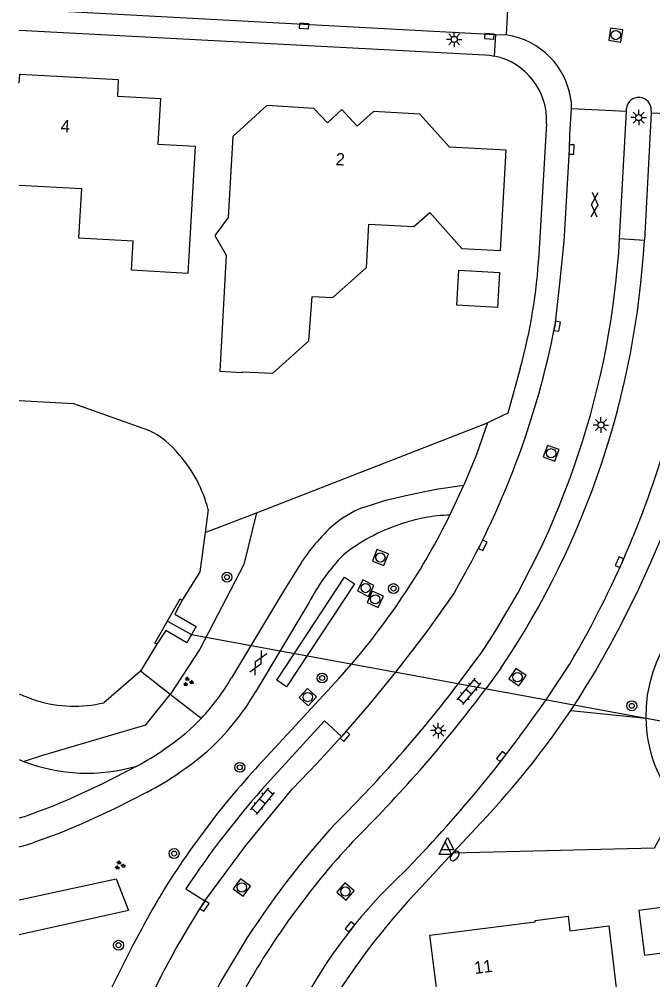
# Model space of a CAD drawing. Extents: x 131000 to 133013, y 393000 to 396501.
# Drawn here: x 131000 to 131051.3, y 395906.9 to 395984.8 of the extents above; entities that cross this region are included whole.
import ezdxf

# ---------------------------------------------------------------- set-up
doc = ezdxf.new("R2010")
doc.units = 0
for name, color, linetype in [('gg-anno-huisnummerreeks BGT', 7, 'Continuous'), ('gg-bbg-bijgebouw', 7, 'Continuous'), ('gg-bbg-gedigitaliseerde bebouwing', 7, 'Continuous'), ('gg-bbg-gedigitaliseerde bijgebouw', 7, 'Continuous'), ('gg-bbg-hoofdgebouw', 7, 'Continuous'), ('gg-knt-BGT kruinlijn', 7, 'Continuous'), ('gg-knt-bovenkant onderkant talud', 7, 'Continuous'), ('gg-knt-verharding', 7, 'Continuous'), ('gg-knt-verharding nz', 7, 'Continuous'), ('gg-kntw-beschoeiing', 7, 'Continuous'), ('gg-kwrk-duiker nz buis', 7, 'Continuous'), ('gg-kwrk-uitstroombak niveau min 01', 7, 'Continuous'), ('gt-grn-groengrens', 7, 'Continuous'), ('gt-grn-vlakafsluiter', 7, 'Continuous'), ('gt-grn-weggrens', 7, 'Continuous'), ('gt-symb-boom', 7, 'Continuous'), ('gt-symb-brandkraan', 7, 'Continuous'), ('gt-symb-gesloten verharding', 7, 'Continuous'), ('gt-symb-groenvak', 7, 'Continuous'), ('gt-symb-klinker verharding', 7, 'Continuous'), ('gt-symb-kolk', 7, 'Continuous'), ('gt-symb-lichtmast', 7, 'Continuous'), ('gt-symb-rioolschacht', 7, 'Continuous'), ('gt-symb-waterafsluiter', 7, 'Continuous')]:
    doc.layers.add(name, color=color, linetype=linetype)

# ---------------------------------------------------------------- blocks, each defined once
blk = doc.blocks.new('gt0-RS')
at = {"layer": 'gt-symb-rioolschacht'}
blk.add_lwpolyline([(-0.5, -0.5), (0.5, -0.5), (0.5, 0.5), (-0.5, 0.5)], close=True, dxfattribs=at)
blk.add_circle((0, 0), 0.375, dxfattribs=at)
blk = doc.blocks.new('gt0-LMAST')
at = {"layer": 'gt-symb-lichtmast'}
for p, q in [((-0.182, 0.173), (-0.447, 0.438)), ((-0.005, 0.246), (-0.005, 0.621)), ((0.172, 0.173), (0.437, 0.438)), ((-0.255, -0.004), (-0.63, -0.004)), ((-0.182, -0.181), (-0.447, -0.446)), ((-0.005, -0.254), (-0.005, -0.629)), ((0.437, -0.446), (0.172, -0.181)), ((0.245, -0.004), (0.62, -0.004))]:
    blk.add_line(p, q, dxfattribs=at)
blk.add_circle((-0.005, -0.004), 0.25, dxfattribs=at)
blk = doc.blocks.new('gt0-KOLK')
at = {"layer": 'gt-symb-kolk'}
blk.add_lwpolyline([(0, 0), (0.375, 0), (0.375, 0.4), (-0.375, 0.4), (-0.375, 0), (0, 0)], dxfattribs=at)
blk = doc.blocks.new('gt0-GESVH1')
at = {"layer": 'gt-symb-gesloten verharding'}
for p, q in [((-0.992, -0.261), (0.008, 0.239)), ((0.008, -0.261), (-0.992, 0.239)), ((0.008, 0.239), (1.008, -0.261)), ((1.008, 0.239), (0.008, -0.261))]:
    blk.add_line(p, q, dxfattribs=at)
blk = doc.blocks.new('gt0-BOOM')
at = {"layer": 'gt-symb-boom'}
for radius in [0.4, 0.2]:
    blk.add_circle((0, 0), radius, dxfattribs=at)
blk = doc.blocks.new('gt0-GRVAK')
at = {"layer": 'gt-symb-groenvak'}
for p, q in [((-0.11, 0.189), (-0.228, 0.24)), ((-0.182, 0.153), (0.088, 0.153)), ((-0.091, 0.211), (-0.156, 0.322)), ((-0.047, 0.214), (-0.047, 0.393)), ((-0.004, 0.211), (0.061, 0.322)), ((0.015, 0.189), (0.133, 0.24)), ((0.262, -0.052), (0.197, 0.059)), ((0.305, -0.049), (0.305, 0.13)), ((0.349, -0.052), (0.414, 0.059)), ((-0.245, -0.228), (-0.363, -0.177)), ((-0.318, -0.264), (-0.047, -0.264)), ((-0.226, -0.206), (-0.291, -0.095)), ((-0.183, -0.203), (-0.183, -0.024)), ((-0.139, -0.206), (-0.074, -0.095)), ((-0.12, -0.228), (-0.002, -0.177)), ((0.243, -0.074), (0.125, -0.023)), ((0.17, -0.11), (0.441, -0.11)), ((0.368, -0.074), (0.486, -0.023))]:
    blk.add_line(p, q, dxfattribs=at)
blk = doc.blocks.new('gt0-KL1')
at = {"layer": 'gt-symb-klinker verharding'}
for p, q in [((-1.15, 0.3), (1.15, 0.3)), ((-1, -0.3), (-1, 0.3)), ((-0.5, 0.3), (-0.5, 0.45)), ((0, -0.3), (0, 0.3)), ((0.5, 0.3), (0.5, 0.45)), ((1, -0.3), (1, 0.3)), ((-1.15, -0.3), (1.15, -0.3)), ((-0.5, -0.45), (-0.5, -0.3)), ((0.5, -0.45), (0.5, -0.3))]:
    blk.add_line(p, q, dxfattribs=at)
blk = doc.blocks.new('gt0-WAFSL')
at = {"layer": 'gt-symb-waterafsluiter'}
for p, q in [((-0.5, -0.333), (0, 0.667)), ((0, 0.667), (0.5, -0.333)), ((0.5, -0.333), (-0.5, -0.333))]:
    blk.add_line(p, q, dxfattribs=at)
blk = doc.blocks.new('gt0-BR')
at = {"layer": 'gt-symb-brandkraan'}
for centre, radius, start, end in [((-0.244, 0), 0.206, 107.56694, 252.43307), ((0.599, -2.664), 3, 106.89205, 107.56694), ((0, -0.691), 0.938, 73.10799, 106.89205), ((-0.599, -2.664), 3, 72.43309, 73.10799), ((0.244, 0), 0.206, 287.56695, 72.43309), ((0.599, 2.664), 3, 252.43307, 253.10797), ((0, 0.691), 0.938, 253.10797, 286.89206), ((-0.599, 2.664), 3, 286.89206, 287.56695)]:
    blk.add_arc(centre, radius, start, end, dxfattribs=at)

msp = doc.modelspace()

# ---------------------------------------------------------------- linework, layer by layer
at = {"layer": 'gg-bbg-bijgebouw'}
msp.add_lwpolyline([(131035.441, 395961.59), (131035.604, 395964.437), (131038.904, 395964.255), (131038.747, 395961.408), (131035.441, 395961.59)], dxfattribs=at)
at = {"layer": 'gg-bbg-gedigitaliseerde bebouwing'}
for points in [[(131014.239, 395974.467), (131013.65, 395964.168), (131009.086, 395964.429), (131009.222, 395966.807)], [(131000, 395971.32), (131005.031, 395971.037), (131004.813, 395967.047), (131009.222, 395966.807)]]:
    msp.add_lwpolyline(points, dxfattribs=at)
at = {"layer": 'gg-bbg-gedigitaliseerde bijgebouw'}
msp.add_lwpolyline([(131050.174, 395912.541), (131050.631, 395908.929), (131053.734, 395909.336), (131053.261, 395912.946), (131050.174, 395912.541)], dxfattribs=at)
at = {"layer": 'gg-bbg-hoofdgebouw'}
for points in [[(131000, 395979.572), (131000.04, 395980.32), (131008.024, 395979.876), (131007.951, 395978.537), (131011.441, 395978.347), (131011.23, 395974.639), (131014.239, 395974.467)], [(131015.841, 395967.239), (131016.755, 395965.652), (131016.258, 395956.243), (131018.049, 395956.128), (131018.068, 395956.187), (131020.527, 395956.082), (131023.447, 395958.697), (131023.713, 395962.291), (131025.397, 395962.204), (131028.138, 395964.656), (131028.326, 395968.166), (131031.959, 395967.971), (131033.245, 395969.107), (131035.833, 395966.195), (131038.98, 395966.023), (131039.425, 395974.161), (131034.851, 395974.386), (131032.431, 395977.062), (131028.693, 395977.291), (131027.362, 395976.104), (131026.135, 395977.447), (131024.956, 395976.375), (131023.851, 395977.536), (131020.063, 395977.761), (131017.298, 395975.25), (131016.925, 395968.71), (131015.841, 395967.239)], [(131037.07, 395899.54), (131036.91, 395900.83), (131037.59, 395901.73), (131036.45, 395902.54), (131034.3, 395902.28), (131033.26, 395910.56), (131041.79, 395911.64), (131041.78, 395911.74), (131044.45, 395912.08), (131044.6, 395910.9), (131047.76, 395911.3), (131049.46, 395896.95), (131047.159, 395896.669)]]:
    msp.add_lwpolyline(points, dxfattribs=at)
at = {"layer": 'gg-knt-BGT kruinlijn'}
msp.add_lwpolyline([(131000, 395924.775), (131000.178, 395924.704), (131000.356, 395924.633)], dxfattribs=at)
for centre, radius, start, end in [((131062.067, 395928.344), 11.325, 107.2431, 181.0182), ((131062.072, 395928.348), 11.329, 181.03501, 219.87592)]:
    msp.add_arc(centre, radius, start, end, dxfattribs=at)
at = {"layer": 'gg-knt-bovenkant onderkant talud'}
msp.add_arc((131005.504, 395937.937), 14.265, 248.84666, 286.41158, dxfattribs=at)
at = {"layer": 'gg-knt-verharding'}
for p, q in [((131039.775, 395989.499), (131039.428, 395983.492)), ((131000, 395985.595), (131038.563, 395983.538)), ((131038.563, 395983.538), (131039.428, 395983.492)), ((131044.692, 395978.101), (131044.698, 395977.539)), ((131044.698, 395977.539), (131049.168, 395977.311)), ((131048.621, 395966.99), (131049.168, 395977.311)), ((131049.168, 395977.311), (131049.18, 395977.53)), ((131051.18, 395977.37), (131051.17, 395977.181)), ((131051.17, 395977.181), (131050.63, 395966.869)), ((131051.17, 395977.181), (131055.673, 395976.987)), ((131042.7, 395976.302), (131042.095, 395965.702)), ((131034.88, 395944.589), (131036.004, 395947.012)), ((131050.503, 395944.839), (131049.728, 395942.871)), ((131023.461, 395937.483), (131019.12, 395930.216)), ((131035.574, 395930.93), (131037.464, 395933.485)), ((131039.017, 395932.185), (131037.797, 395930.522)), ((131042.665, 395929.627), (131044.563, 395932.474)), ((131044.665, 395928.755), (131045.342, 395929.782)), ((131035.128, 395917.223), (131038.192, 395920.521)), ((131032.57, 395914.47), (131035.128, 395917.223)), ((131013.481, 395914.308), (131015.032, 395913.32)), ((131015.032, 395913.32), (131014.838, 395913.056))]:
    msp.add_line(p, q, dxfattribs=at)
for points in [[(131000, 395983.882), (131037.707, 395981.876), (131038.094, 395981.841), (131038.477, 395981.778)], [(131044.698, 395977.539), (131044.575, 395975.411), (131044.536, 395974.215), (131044.093, 395966.76), (131043.753, 395963.354), (131043.39, 395959.955)], [(131040.572, 395956.474), (131039.564, 395952.834), (131037.927, 395952.051)], [(131037.927, 395952.051), (131037.024, 395949.509), (131036.004, 395947.012)], [(131027.858, 395945.21), (131029.685, 395945.802), (131031.557, 395946.233), (131033.76, 395946.675), (131036.004, 395947.012)], [(131050.194, 395938.675), (131051.104, 395940.637), (131051.951, 395942.637)], [(131022.5, 395940.196), (131021.31, 395938.299), (131017.203, 395931.395)], [(131035.244, 395938.321), (131032.918, 395935.053), (131030.482, 395931.866), (131028.334, 395929.231), (131026.11, 395926.658)], [(131020.057, 395925.036), (131025.933, 395931.404), (131026.916, 395932.521)], [(131014.725, 395928.105), (131014.256, 395927.624), (131013.766, 395927.158)], [(131026.11, 395926.658), (131024.722, 395927.904), (131020.098, 395922.859)], [(131015.032, 395913.32), (131018.341, 395917.82), (131022.11, 395922.38), (131024.136, 395924.494), (131026.11, 395926.658)], [(131009.534, 395924.253), (131006.737, 395922.802), (131004.12, 395921.602), (131002.658, 395920.988), (131001.173, 395920.429)], [(131010.36, 395922.145), (131007.721, 395920.778), (131005.019, 395919.539), (131003.15, 395918.764), (131001.247, 395918.074)], [(131024.681, 395907.971), (131022.43, 395904.35), (131020.46, 395900.57)]]:
    msp.add_lwpolyline(points, dxfattribs=at)
for centre, radius, start, end in [((131038.577, 395977.395), 6.156, 6.58383, 82.05039), ((131037.425, 395976.6), 5.283, 356.76136, 78.51627), ((131050.178, 395977.426), 1.003, 356.81818, 174.03397), ((130981.476, 395970.739), 67.249, 326.36054, 356.80445), ((130981.606, 395970.694), 69.13, 326.14813, 356.82841), ((130998.283, 395968.193), 43.883, 344.51089, 356.74575), ((130983.98, 395970.359), 71.25, 339.01187, 354.70441), ((130975.553, 395973.148), 69.108, 329.73878, 348.9948), ((131030.929, 395937.331), 8.456, 111.29271, 131.84016), ((130983.194, 395970.036), 57.61, 319.36907, 333.78713), ((131035.172, 395932.005), 12.588, 91.32887, 110.29401), ((131035.287, 395929.997), 14.523, 107.97127, 128.47107), ((131036.348, 395931.805), 16.192, 133.08397, 148.78737), ((130975.535, 395973.247), 80.17, 329.43076, 337.7349), ((131038.206, 395929.832), 16.611, 136.02226, 152.57651), ((130976.645, 395973.033), 81.179, 327.80585, 334.96059), ((131001.177, 395940.887), 18.626, 316.66526, 329.36124), ((130949.482, 395996.603), 108.281, 314.74172, 322.66303), ((131001.15, 395940.904), 20.908, 312.43161, 329.2571), ((130949.527, 395996.541), 110.228, 314.90407, 323.20639), ((130955.447, 395989.801), 105.962, 315.57633, 325.39729), ((130986.793, 395967.589), 69.694, 317.51872, 326.13733), ((130997.643, 395946.11), 24.882, 298.54662, 310.38764), ((130997.796, 395945.906), 26.878, 297.86908, 310.51494), ((131069.507, 395878.268), 68.063, 136.5967, 148.77978), ((131078.608, 395870.746), 78.353, 138.30992, 146.22269), ((130995.456, 395935.91), 16.503, 285.98356, 290.26979), ((131075.102, 395874.007), 67.287, 137.23742, 158.72276), ((131072.797, 395875.454), 62.583, 136.58219, 151.0427), ((130995.594, 395935.415), 18.24, 283.98007, 288.05631), ((131059.234, 395885.455), 41.241, 132.96993, 146.91029), ((131075.376, 395873.803), 59.044, 136.46761, 162.57385), ((131107.373, 395858.471), 110.74, 150.17555, 158.17126), ((131079.882, 395871.784), 77.033, 147.60411, 163.95471)]:
    msp.add_arc(centre, radius, start, end, dxfattribs=at)
at = {"layer": 'gg-knt-verharding nz'}
msp.add_line((131048.621, 395966.99), (131050.63, 395966.869), dxfattribs=at)
at = {"layer": 'gg-kntw-beschoeiing'}
for p, q in [((131000, 395953.87), (131004.397, 395953.638)), ((131004.397, 395953.638), (131010.47, 395951.476)), ((131015.299, 395945.049), (131015.049, 395943.164)), ((131011.148, 395934.134), (131009.829, 395931.938)), ((131009.829, 395931.938), (131006.86, 395929.385))]:
    msp.add_line(p, q, dxfattribs=at)
msp.add_lwpolyline([(131015.049, 395943.164), (131014.629, 395940), (131013.204, 395937.683)], dxfattribs=at)
for centre, radius, start, end in [((131007.482, 395945.232), 6.922, 37.42864, 64.42664), ((131004.998, 395942.413), 10.633, 14.35332, 41.35724), ((131008.143, 395949.601), 21.141, 247.34594, 251.43528), ((131004.456, 395939.438), 10.337, 252.87284, 283.44753)]:
    msp.add_arc(centre, radius, start, end, dxfattribs=at)
at = {"layer": 'gg-kwrk-duiker nz buis'}
msp.add_lwpolyline([(131012.015, 395936.004), (131013.946, 395934.904), (131053.725, 395927.595), (131055.965, 395927.415)], dxfattribs=at)
at = {"layer": 'gg-kwrk-uitstroombak niveau min 01'}
for points in [[(131011.148, 395934.134), (131010.99, 395934.218), (131013.04, 395937.789), (131013.204, 395937.683)], [(131013.204, 395937.683), (131012.613, 395936.55), (131014.325, 395935.564), (131013.567, 395934.245), (131011.863, 395935.226), (131011.148, 395934.134)]]:
    msp.add_lwpolyline(points, dxfattribs=at)
at = {"layer": 'gt-grn-groengrens'}
for p, q in [((131012.223, 395930.064), (131009.829, 395931.938)), ((131014.725, 395928.105), (131012.223, 395930.064)), ((131044.665, 395928.755), (131050.744, 395928.143))]:
    msp.add_line(p, q, dxfattribs=at)
for points in [[(131019.208, 395944.78), (131018.182, 395940.571), (131014.623, 395933.719), (131012.223, 395930.064)], [(131027.145, 395939.019), (131021.656, 395930.683), (131020.851, 395931.213), (131026.34, 395939.549), (131027.145, 395939.019)], [(131000.356, 395924.633), (131001.91, 395925.141), (131010.249, 395927.603), (131012.223, 395930.064)], [(131035.128, 395917.223), (131051.459, 395917.638), (131053.377, 395921.084)], [(131000, 395913.409), (131007.839, 395915.107), (131008.847, 395912.549), (131000, 395910.591)]]:
    msp.add_lwpolyline(points, dxfattribs=at)
at = {"layer": 'gt-grn-vlakafsluiter'}
for p, q in [((131019.208, 395944.78), (131037.927, 395952.051)), ((131015.049, 395943.164), (131019.208, 395944.78))]:
    msp.add_line(p, q, dxfattribs=at)
at = {"layer": 'gt-grn-weggrens'}
msp.add_line((131038.563, 395983.538), (131038.477, 395981.778), dxfattribs=at)

# ---------------------------------------------------------------- block references
at = {"layer": 'gt-symb-boom'}
for p in [(131016.823, 395939.557), (131030.309, 395938.633), (131024.531, 395931.384), (131049.611, 395929.134), (131017.864, 395924.147), (131012.544, 395917.165), (131008.041, 395909.735)]:
    msp.add_blockref('gt0-BOOM', p, dxfattribs=at)
at = {"layer": 'gt-symb-brandkraan', "rotation": 47.55289814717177}
msp.add_blockref('gt0-BR', (131035.272, 395916.969), dxfattribs=at)
at = {"layer": 'gt-symb-gesloten verharding'}
for p, rotation in [((131046.589, 395969.73), 87.13473427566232), ((131019.34, 395932.615), 62.2307873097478)]:
    msp.add_blockref('gt0-GESVH1', p, dxfattribs=dict(at, rotation=rotation))
at = {"layer": 'gt-symb-groenvak'}
for p in [(131013.665, 395931.077), (131008.139, 395916.208)]:
    msp.add_blockref('gt0-GRVAK', p, dxfattribs=at)
at = {"layer": 'gt-symb-klinker verharding'}
for p, rotation in [((131036.409, 395930.303), -129.7689088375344), ((131019.683, 395921.41), -129.76890883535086)]:
    msp.add_blockref('gt0-KL1', p, dxfattribs=dict(at, rotation=rotation))
at = {"layer": 'gt-symb-kolk'}
for p, rotation in [((131023.08, 395984.406), 176.84560781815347), ((131038.093, 395983.574), 176.33074590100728), ((131044.536, 395974.215), -91.83467292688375), ((131043.369, 395959.918), -99.09480497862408), ((131037.359, 395942.229), -116.36005820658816), ((131048.795, 395940.693), 65.9734934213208), ((131026.228, 395926.794), -131.39080239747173), ((131039.195, 395924.895), 51.295429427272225), ((131014.83, 395913.021), -124.1986436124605), ((131026.934, 395911.098), 51.49221702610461)]:
    msp.add_blockref('gt0-KOLK', p, dxfattribs=dict(at, rotation=rotation))
at = {"layer": 'gt-symb-lichtmast'}
for p in [(131035.231, 395983.13), (131050.175, 395976.8), (131047.113, 395951.888), (131033.938, 395927.126)]:
    msp.add_blockref('gt0-LMAST', p, dxfattribs=at)
at = {"layer": 'gt-symb-rioolschacht'}
for p, rotation in [((131048.311, 395983.482), 171.8374905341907), ((131043.076, 395949.596), -109.81181188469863), ((131029.249, 395941.15), -111.1733315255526), ((131028.056, 395938.676), -116.94958083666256), ((131028.83, 395937.761), -114.64309521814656), ((131040.351, 395931.457), -124.8981235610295), ((131023.376, 395929.843), 136.98610658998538), ((131018.022, 395914.42), 53.62293247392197), ((131026.415, 395914.088), 49.17506472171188)]:
    msp.add_blockref('gt0-RS', p, dxfattribs=dict(at, rotation=rotation))
at = {"layer": 'gt-symb-waterafsluiter'}
for p in [(131034.685, 395917.807), (131034.505, 395917.432)]:
    msp.add_blockref('gt0-WAFSL', p, dxfattribs=at)

# ---------------------------------------------------------------- texts
at = {"layer": 'gg-anno-huisnummerreeks BGT'}
for s, rotation, p in [('4', 356.8, (131003.336, 395975.63)), ('2', 356.8, (131025.605, 395972.941)), ('11', 7.2, (131036.906, 395907.399))]:
    msp.add_text(s, height=1, rotation=rotation, dxfattribs=at).set_placement(p)

doc.saveas('drawing.dxf')
